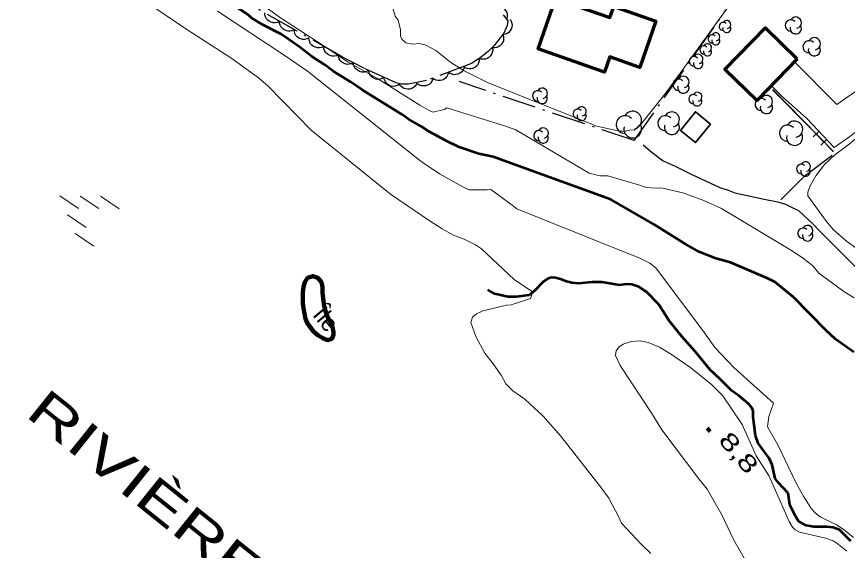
# Model space of a CAD drawing. Extents: x 386081 to 389416, y 5130568 to 5134082.
# Drawn here: x 387960.1 to 388107.1, y 5133056.8 to 5133151.4 of the extents above; entities that cross this region are included whole.
import ezdxf

# ---------------------------------------------------------------- set-up
doc = ezdxf.new("R2010")
doc.units = 0
doc.header["$LTSCALE"] = 1.2
doc.linetypes.add('DASH_DOUBLE_DOT', pattern=[9.2, 5, -1.2, 0.3, -1.2, 0.3, -1.2])
doc.linetypes.add('DOT_DASHED', pattern=[7.7, 5, -1.2, 0.3, -1.2])
for name, color, linetype, lineweight in [('1', 7, 'Continuous', 53), ('19', 7, 'Continuous', 13), ('2', 7, 'Continuous', 13), ('3', 7, 'Continuous', 140), ('31', 7, 'Continuous', 70), ('37', 7, 'Continuous', 13), ('4', 7, 'DASH_DOUBLE_DOT', 53), ('41', 7, 'DOT_DASHED', 25), ('44', 7, 'Continuous', 25), ('6', 7, 'Continuous', 13)]:
    doc.layers.add(name, color=color, linetype=linetype, lineweight=lineweight)
doc.layers.add('8', color=7, linetype='Continuous')

msp = doc.modelspace()

# ---------------------------------------------------------------- linework, layer by layer
at = {"layer": '1'}
for points in [[(388016.1, 5133141.76), (388014.64, 5133142.86), (388012.33, 5133144.32), (388010.2, 5133145.97), (388006.91, 5133148.29), (388003.69, 5133149.93), (388001.74, 5133151.15), (388001.01, 5133151.76), (387996.57, 5133154.75), (387995.84, 5133155.36), (387993.34, 5133157.13), (387990.97, 5133158.29), (387986.89, 5133160.54), (387981.35, 5133164.14), (387978.19, 5133165.97), (387973.38, 5133169.2), (387971.19, 5133170.42), (387970.34, 5133170.79), (387967.96, 5133172.07), (387966.44, 5133172.98), (387965.22, 5133173.96), (387962.12, 5133176.09), (387961.32, 5133176.52), (387959.68, 5133177.19)], [(388108.28, 5133091.96), (388105.04, 5133094.26), (388103.32, 5133095.88), (388097.59, 5133101.69), (388094.34, 5133104.38), (388093.04, 5133105.01), (388086.47, 5133107.84), (388083.7, 5133108.62), (388080.89, 5133109.76), (388078.59, 5133111.05), (388072.92, 5133114.59), (388065.26, 5133119), (388044.44, 5133126.58), (388043.6, 5133126.75), (388041.94, 5133127.09), (388038.41, 5133128.3), (388036.1, 5133129.4), (388033.18, 5133130.98), (388031.66, 5133132.02), (388029.47, 5133133.23), (388028.2, 5133134.15), (388021.27, 5133138.41), (388019.2, 5133139.88), (388016.1, 5133141.76)]]:
    msp.add_lwpolyline(points, dxfattribs=at)
at = {"layer": '19'}
for points in [[(388097.76, 5133143.38), (388105.3, 5133135.84), (388113.3, 5133141.43), (388115.65, 5133143.34)], [(388119.19, 5133139), (388107.35, 5133129.97), (388104.78, 5133128.23), (388099.97, 5133133.37), (388095.67, 5133137.22), (388093.67, 5133139.18)]]:
    msp.add_lwpolyline(points, dxfattribs=at)
at = {"layer": '2'}
for points in [[(388033.11, 5133115.29), (388026.28, 5133119.93), (388012.25, 5133131.31), (388004.62, 5133139.08), (388002.91, 5133140.54), (387998.03, 5133144.09), (387990.22, 5133149.11), (387984.54, 5133152.96), (387980.57, 5133155.84), (387975.26, 5133158.59), (387971.35, 5133160.42), (387967.38, 5133162.68), (387963.53, 5133164.58), (387944.59, 5133175.35)], [(388062.79, 5133132.01), (388043.59, 5133139.67), (388039.33, 5133141.79), (388036.97, 5133143.3), (388034.29, 5133145.38), (388032.54, 5133146.34), (388031.36, 5133146.63), (388030.24, 5133146.53), (388029, 5133146.76), (388028.28, 5133147.41), (388028.07, 5133148.01), (388028.05, 5133149.09), (388027.61, 5133150.78), (388027.08, 5133151.51), (388026.75, 5133152.74), (388026.73, 5133154.33), (388027.18, 5133155.18), (388027.84, 5133155.55), (388029.88, 5133156.26), (388036.18, 5133158.75), (388038.07, 5133159.83), (388039.52, 5133160.28), (388039.69, 5133160.49)], [(388108.35, 5133101.59), (388106.54, 5133102.7), (388102.09, 5133105.96), (388101.01, 5133107.23), (388099.3, 5133108.63), (388096.94, 5133110.13), (388084.89, 5133117.4), (388081.74, 5133118.84), (388078, 5133120.17), (388074.19, 5133121.09), (388073.3, 5133120.99), (388071.61, 5133121.12), (388070.19, 5133121.62), (388064.73, 5133123.18), (388063.3, 5133123.19), (388061.44, 5133123.69), (388048.33, 5133131.38), (388046.45, 5133132.04), (388036.24, 5133135.24), (388035.75, 5133134.98), (388033.83, 5133134.5), (388033.12, 5133134.75), (388031.47, 5133135.7), (388023.85, 5133140.48), (388018.64, 5133143.38), (388015.56, 5133145.53), (388006.82, 5133151.2), (388002.21, 5133154.57)], [(388108.25, 5133059.12), (388106.6, 5133060.51), (388105.24, 5133061.38), (388102.46, 5133062.72), (388101.84, 5133063.13), (388101.29, 5133063.65), (388100.7, 5133064.41), (388099.46, 5133066.33), (388098.1, 5133068.76), (388094.81, 5133075.55), (388093.02, 5133078.76), (388093.26, 5133080.59), (388094.04, 5133082.93), (388087.02, 5133089.25), (388083.74, 5133092.73), (388081.84, 5133095.4), (388073.25, 5133106.9), (388072.18, 5133107.73), (388070.29, 5133108.7), (388067, 5133109.95), (388048.61, 5133117.34), (388047.82, 5133118.03), (388044.06, 5133120.76), (388043.4, 5133120.69), (388040.22, 5133120.73), (388039.09, 5133121.26), (388034.92, 5133123.57), (388031.7, 5133125.71), (388028.54, 5133128.29), (388011.57, 5133141.72), (388007.63, 5133144.46), (387995.65, 5133152.38)], [(388085.29, 5133152.05), (388075.06, 5133137.95), (388070.76, 5133132.53), (388069.38, 5133131.29), (388068.8, 5133131.36), (388067.9, 5133131.12), (388066.81, 5133131.09), (388062.79, 5133132.01)], [(388108.65, 5133110.45), (388106.96, 5133111.63), (388104.7, 5133113.63), (388103.45, 5133115.13), (388100.12, 5133119.63), (388100.15, 5133120.28), (388100.5, 5133121.33), (388101.54, 5133123.18), (388103.12, 5133125.19), (388104.98, 5133127), (388106.72, 5133128.24), (388111.65, 5133132.15)], [(388072.35, 5133056.32), (388070.72, 5133057.87), (388067.17, 5133061.68), (388066.72, 5133062.74), (388064.93, 5133066.07), (388063.45, 5133068.08), (388056.38, 5133077.15), (388053.28, 5133080.62), (388050.08, 5133083.63), (388047.95, 5133085.12), (388046.71, 5133086.37), (388045.87, 5133087.86), (388044.3, 5133090.15), (388042.98, 5133091.79), (388041.4, 5133094.73), (388040.48, 5133097.23), (388040.79, 5133098.15), (388041.52, 5133098.77), (388042.62, 5133099.26), (388046.83, 5133100.31), (388047.62, 5133100.37), (388048.96, 5133100.74), (388051.04, 5133101.48), (388051.28, 5133102.09), (388051.22, 5133102.76), (388048.17, 5133104.84), (388042.38, 5133110.28), (388041.34, 5133110.95), (388039.33, 5133111.99), (388037.44, 5133112.66), (388035.43, 5133113.82), (388033.11, 5133115.29)], [(388089.05, 5133055.17), (388087.07, 5133058.63), (388084.93, 5133063.13), (388082.35, 5133067.7), (388080.87, 5133069.53), (388074.33, 5133078.22), (388072.54, 5133081.11), (388066.9, 5133089.59), (388066.11, 5133091.38), (388066.19, 5133092.21), (388066.67, 5133092.86), (388067.48, 5133093.38), (388068.96, 5133093.87), (388070.48, 5133093.97), (388071.9, 5133093.66), (388073.86, 5133092.84), (388076.01, 5133091.57), (388079.44, 5133089.18), (388083.07, 5133086.26), (388085.11, 5133084.2), (388088.53, 5133079.12), (388090.98, 5133073.57), (388093.28, 5133069.98), (388096.84, 5133061.97), (388097.43, 5133060.94), (388097.91, 5133060.47), (388098.64, 5133060.09), (388103.26, 5133059.04), (388104.65, 5133058.53), (388105.26, 5133058.15), (388107.03, 5133056.71)]]:
    msp.add_lwpolyline(points, dxfattribs=at)
at = {"layer": '3'}
msp.add_line((388082.33, 5133078.49), (388082.84, 5133077.88), dxfattribs=at)
at = {"layer": '31'}
for points in [[(388055.51, 5133154.59), (388065.1, 5133151.24), (388065.78, 5133153.2), (388073.26, 5133150.58), (388070.41, 5133142.41), (388065.08, 5133144.26), (388064.14, 5133141.59), (388052.4, 5133145.71)], [(388098.28, 5133143.93), (388091.12, 5133136.54), (388085.46, 5133142.01), (388092.64, 5133149.41)]]:
    msp.add_lwpolyline(points, close=True, dxfattribs=at)
at = {"layer": '31', "lineweight": 35}
msp.add_lwpolyline([(388082.92, 5133132.38), (388080.27, 5133129.09), (388077.59, 5133131.24), (388080.24, 5133134.54)], close=True, dxfattribs=at)
at = {"layer": '37', "lineweight": 25}
for p, q in [((388093.89, 5133138.46), (388100.9, 5133131.32)), ((388093.92, 5133138.49), (388104.68, 5133127.53)), ((388102.13, 5133131.13), (388101.06, 5133130.08)), ((388101.6, 5133130.61), (388103, 5133129.18)), ((388103.53, 5133129.71), (388102.46, 5133128.66)), ((388103.7, 5133128.47), (388104.65, 5133127.5))]:
    msp.add_line(p, q, dxfattribs=at)
at = {"layer": '4', "linetype": 'Continuous', "lineweight": 90}
msp.add_lwpolyline([(388016, 5133096.43), (388015.82, 5133096.98), (388015.33, 5133097.84), (388014.96, 5133098.69), (388014.66, 5133099.61), (388014.47, 5133100.53), (388014.23, 5133102.49), (388014.23, 5133103.47), (388014.05, 5133104.39), (388013.44, 5133105.13), (388012.52, 5133105.43), (388011.61, 5133105.12), (388011.12, 5133104.39), (388010.87, 5133103.53), (388010.75, 5133102.55), (388010.75, 5133100.59), (388010.87, 5133099.73), (388011.24, 5133097.89), (388011.6, 5133097.03), (388012.7, 5133095.56), (388013.43, 5133094.95), (388014.29, 5133094.46), (388015.14, 5133094.1), (388015.88, 5133094.34), (388016.18, 5133095.02), (388016.18, 5133095.51)], close=True, dxfattribs=at)
at = {"layer": '4'}
msp.add_lwpolyline([(388107.76, 5133058.47), (388105.75, 5133060.48), (388104.6, 5133060.91), (388103.5, 5133061.03), (388101.19, 5133061.02), (388099.85, 5133061.27), (388098.51, 5133062), (388097.96, 5133062.91), (388096.93, 5133064.93), (388096.69, 5133067), (388094.87, 5133068.87), (388094.39, 5133069.6), (388093.84, 5133071.98), (388093.3, 5133073.18), (388092.39, 5133074.34), (388091.35, 5133075.87), (388090.87, 5133077.21), (388090.44, 5133080.45), (388090.44, 5133081.55), (388090.26, 5133082.1), (388089.65, 5133082.83), (388088.13, 5133084.12), (388086.61, 5133085.15), (388084.54, 5133087.23), (388082.84, 5133088.81), (388080.23, 5133092.09), (388077.86, 5133094.75), (388075.61, 5133097.5), (388073.78, 5133100.43), (388071.59, 5133102.63), (388070.25, 5133103.53), (388068.97, 5133103.95), (388067.94, 5133104.01), (388066.78, 5133103.83), (388063.67, 5133104.37), (388061.91, 5133104.35), (388059.59, 5133104.1), (388058.37, 5133104.22), (388057.4, 5133104.46), (388056.36, 5133104.89), (388055.51, 5133105.13), (388054.84, 5133105.19), (388054.17, 5133105.01), (388053.38, 5133104.5), (388051.79, 5133102.82), (388050.82, 5133102.08), (388048.5, 5133101.75), (388047.04, 5133101.78), (388044.72, 5133102.31), (388043.52, 5133103.02)], dxfattribs=at)
at = {"layer": '41'}
for q in [(388095.57, 5133166.65), (388038.42, 5133139.9)]:
    msp.add_line((388069.41, 5133129.44), q, dxfattribs=at)
for points in [[(388070.99, 5133128.67), (388072.57, 5133127.33), (388074.51, 5133125.87), (388076.69, 5133124.9), (388079.6, 5133123.45), (388084.57, 5133121.14), (388086.02, 5133120.66), (388087.23, 5133120.17), (388092.44, 5133119.08), (388094.86, 5133118.6), (388095.01, 5133118.55), (388096.18, 5133118.16), (388097.51, 5133117.55), (388098.48, 5133117.07), (388101, 5133114.68), (388102.21, 5133113.46), (388104.75, 5133110.91), (388105.48, 5133110.18), (388106.69, 5133108.97), (388108.5, 5133107.15)], [(388104.47, 5133126.83), (388099.62, 5133123.17), (388095.01, 5133118.55)]]:
    msp.add_lwpolyline(points, dxfattribs=at)
at = {"layer": '44', "linetype": 'DOT_DASHED'}
msp.add_lwpolyline([(388046.19, 5133151.75), (388047.04, 5133150.66), (388046.92, 5133149.81), (388046.31, 5133148.47), (388044.61, 5133146.28), (388043.64, 5133145.3), (388042.31, 5133144.21), (388040.62, 5133143.08), (388032.62, 5133140.08), (388029.46, 5133139.43), (388028.25, 5133139.43), (388027.28, 5133139.67), (388021.69, 5133142.21), (388017.79, 5133144.25), (387997.85, 5133155.55)], dxfattribs=at)
at = {"layer": '44'}
for points in [[(388044.76, 5133153.19), (388045.17, 5133153.26), (388045.58, 5133153.22), (388045.9, 5133153.14), (388046.2, 5133152.96), (388046.48, 5133152.73), (388046.7, 5133152.41), (388046.86, 5133152.13), (388046.93, 5133151.78), (388046.95, 5133151.41), (388046.88, 5133151.06)], [(388006.62, 5133150.58), (388006.25, 5133150.39), (388005.85, 5133150.33), (388005.52, 5133150.32), (388005.18, 5133150.41), (388004.84, 5133150.56), (388004.54, 5133150.8), (388004.31, 5133151.03), (388004.15, 5133151.35), (388004.04, 5133151.7), (388004.01, 5133152.06)], [(388047.44, 5133150.96), (388047.66, 5133150.61), (388047.76, 5133150.21), (388047.8, 5133149.88), (388047.75, 5133149.54), (388047.62, 5133149.19), (388047.41, 5133148.87), (388047.2, 5133148.62), (388046.9, 5133148.44), (388046.56, 5133148.29), (388046.2, 5133148.23)], [(388009.23, 5133149.1), (388008.86, 5133148.91), (388008.46, 5133148.85), (388008.13, 5133148.84), (388007.79, 5133148.93), (388007.45, 5133149.08), (388007.15, 5133149.32), (388006.92, 5133149.55), (388006.76, 5133149.87), (388006.65, 5133150.22), (388006.62, 5133150.58)], [(388011.84, 5133147.62), (388011.47, 5133147.44), (388011.07, 5133147.37), (388010.74, 5133147.36), (388010.4, 5133147.45), (388010.06, 5133147.6), (388009.76, 5133147.84), (388009.53, 5133148.07), (388009.37, 5133148.39), (388009.26, 5133148.74), (388009.23, 5133149.1)], [(388046.15, 5133148.26), (388046.28, 5133147.87), (388046.29, 5133147.46), (388046.25, 5133147.13), (388046.11, 5133146.81), (388045.91, 5133146.5), (388045.63, 5133146.24), (388045.37, 5133146.04), (388045.04, 5133145.93), (388044.67, 5133145.87), (388044.31, 5133145.89)], [(388014.45, 5133146.14), (388014.08, 5133145.96), (388013.68, 5133145.89), (388013.35, 5133145.88), (388013.01, 5133145.97), (388012.67, 5133146.12), (388012.37, 5133146.36), (388012.14, 5133146.59), (388011.98, 5133146.91), (388011.87, 5133147.26), (388011.84, 5133147.62)], [(388017.06, 5133144.66), (388016.69, 5133144.48), (388016.29, 5133144.41), (388015.96, 5133144.4), (388015.62, 5133144.49), (388015.28, 5133144.64), (388014.98, 5133144.88), (388014.75, 5133145.12), (388014.59, 5133145.43), (388014.48, 5133145.78), (388014.45, 5133146.14)], [(388044.33, 5133145.86), (388044.37, 5133145.45), (388044.28, 5133145.05), (388044.18, 5133144.74), (388043.97, 5133144.45), (388043.7, 5133144.19), (388043.37, 5133144), (388043.07, 5133143.87), (388042.72, 5133143.84), (388042.35, 5133143.86), (388042.01, 5133143.96)], [(388019.71, 5133143.25), (388019.34, 5133143.05), (388018.94, 5133142.97), (388018.61, 5133142.95), (388018.27, 5133143.03), (388017.93, 5133143.17), (388017.62, 5133143.4), (388017.38, 5133143.62), (388017.21, 5133143.93), (388017.09, 5133144.28), (388017.05, 5133144.64)], [(388041.99, 5133143.99), (388041.98, 5133143.58), (388041.86, 5133143.19), (388041.72, 5133142.89), (388041.49, 5133142.62), (388041.2, 5133142.39), (388040.85, 5133142.24), (388040.54, 5133142.13), (388040.19, 5133142.13), (388039.82, 5133142.19), (388039.49, 5133142.33)], [(388022.36, 5133141.86), (388022, 5133141.66), (388021.6, 5133141.58), (388021.27, 5133141.56), (388020.93, 5133141.63), (388020.59, 5133141.78), (388020.28, 5133142.01), (388020.04, 5133142.23), (388019.87, 5133142.54), (388019.75, 5133142.89), (388019.71, 5133143.25)], [(388039.35, 5133142.6), (388039.25, 5133142.2), (388039.05, 5133141.85), (388038.84, 5133141.59), (388038.55, 5133141.38), (388038.22, 5133141.22), (388037.84, 5133141.15), (388037.52, 5133141.12), (388037.18, 5133141.2), (388036.83, 5133141.34), (388036.54, 5133141.55)], [(388025.11, 5133140.65), (388024.76, 5133140.44), (388024.36, 5133140.33), (388024.04, 5133140.29), (388023.69, 5133140.35), (388023.34, 5133140.48), (388023.02, 5133140.69), (388022.77, 5133140.9), (388022.59, 5133141.2), (388022.44, 5133141.54), (388022.38, 5133141.89)], [(388027.85, 5133139.41), (388027.49, 5133139.19), (388027.1, 5133139.09), (388026.77, 5133139.05), (388026.42, 5133139.11), (388026.07, 5133139.23), (388025.76, 5133139.45), (388025.51, 5133139.66), (388025.32, 5133139.96), (388025.18, 5133140.3), (388025.11, 5133140.65)], [(388036.54, 5133141.55), (388036.44, 5133141.14), (388036.24, 5133140.79), (388036.03, 5133140.53), (388035.75, 5133140.33), (388035.41, 5133140.17), (388035.04, 5133140.1), (388034.71, 5133140.07), (388034.37, 5133140.15), (388034.02, 5133140.29), (388033.73, 5133140.5)], [(388030.87, 5133139.43), (388030.64, 5133139.08), (388030.32, 5133138.83), (388030.04, 5133138.66), (388029.7, 5133138.57), (388029.33, 5133138.53), (388028.95, 5133138.6), (388028.64, 5133138.69), (388028.35, 5133138.88), (388028.07, 5133139.13), (388027.87, 5133139.43)], [(388033.78, 5133140.32), (388033.62, 5133139.93), (388033.36, 5133139.62), (388033.12, 5133139.39), (388032.81, 5133139.24), (388032.45, 5133139.13), (388032.07, 5133139.12), (388031.75, 5133139.14), (388031.42, 5133139.27), (388031.1, 5133139.46), (388030.84, 5133139.71)]]:
    msp.add_lwpolyline(points, dxfattribs=at)
for centre, radius, start, end in [((388097.135, 5133149.833), 1.005, 44.11537, 269.80396), ((388098, 5133150.336), 1.005, 282.26917, 149.72626), ((388085.162, 5133149.656), 0.72, 44.11537, 269.80396), ((388085.781, 5133149.297), 0.72, 166.93686, 29.62122), ((388085.781, 5133150.016), 0.72, 282.26917, 149.72626), ((388098, 5133149.33), 1.005, 166.93686, 29.62122), ((388083.222, 5133147.466), 0.72, 44.11537, 269.80396), ((388083.841, 5133147.826), 0.72, 282.26917, 149.72626), ((388082.381, 5133145.876), 0.72, 282.26917, 149.72626), ((388083.841, 5133147.107), 0.72, 166.93686, 29.62122), ((388100.362, 5133146.065), 1.082, 44.11537, 269.80396), ((388101.292, 5133146.605), 1.082, 282.26917, 149.72626), ((388081.762, 5133145.516), 0.72, 44.11537, 269.80396), ((388082.381, 5133145.157), 0.72, 166.93686, 29.62122), ((388101.292, 5133145.524), 1.082, 166.93686, 29.62122), ((388079.996, 5133143.479), 0.846, 44.11537, 269.80396), ((388080.723, 5133143.056), 0.846, 166.93686, 29.62122), ((388080.723, 5133143.902), 0.846, 282.26917, 149.72626), ((388078.119, 5133139.845), 1.004, 282.26917, 149.72626), ((388077.256, 5133139.343), 1.004, 44.11537, 269.80396), ((388078.119, 5133138.841), 1.004, 166.93686, 29.62122), ((388052.334, 5133137.361), 0.918, 44.11537, 269.80396), ((388053.123, 5133137.82), 0.918, 282.26917, 149.72626), ((388079.892, 5133136.788), 0.809, 44.11537, 269.80396), ((388080.588, 5133137.193), 0.809, 282.26917, 149.72626), ((388053.123, 5133136.902), 0.918, 166.93686, 29.62122), ((388080.588, 5133136.384), 0.809, 166.93686, 29.62122), ((388091.881, 5133135.835), 1.083, 44.11537, 269.80396), ((388092.812, 5133136.376), 1.083, 282.26917, 149.72626), ((388059.41, 5133134.208), 0.815, 44.11537, 269.80396), ((388060.11, 5133134.616), 0.815, 282.26917, 149.72626), ((388069.147, 5133133.072), 1.572, 282.26917, 149.72626), ((388092.812, 5133135.293), 1.083, 166.93686, 29.62122), ((388060.11, 5133133.801), 0.815, 166.93686, 29.62122), ((388067.795, 5133132.286), 1.572, 44.11537, 269.80396), ((388074.928, 5133132.53), 1.338, 44.11537, 269.80396), ((388076.079, 5133133.199), 1.338, 282.26917, 149.72626), ((388053.316, 5133130.78), 0.9, 282.26917, 149.72626), ((388069.147, 5133131.5), 1.572, 166.93686, 29.62122), ((388076.079, 5133131.861), 1.338, 166.93686, 29.62122), ((388096.564, 5133130.743), 1.438, 44.11537, 269.80396), ((388097.801, 5133131.462), 1.438, 282.26917, 149.72626), ((388052.542, 5133130.33), 0.9, 44.11537, 269.80396), ((388053.316, 5133129.88), 0.9, 166.93686, 29.62122), ((388097.801, 5133130.024), 1.438, 166.93686, 29.62122), ((388099.002, 5133124.409), 0.854, 44.11537, 269.80396), ((388099.736, 5133123.983), 0.854, 166.93686, 29.62122), ((388099.736, 5133124.836), 0.854, 282.26917, 149.72626), ((388100.097, 5133113.495), 0.927, 282.26917, 149.72626), ((388099.3, 5133113.031), 0.927, 44.11537, 269.80396), ((388100.097, 5133112.568), 0.927, 166.93686, 29.62122)]:
    msp.add_arc(centre, radius, start, end, dxfattribs=at)
at = {"layer": '6'}
for p, q in [((387971.07, 5133117.4), (387967.76, 5133119.65)), ((387974.67, 5133117.39), (387971.37, 5133119.61)), ((387978.27, 5133117.35), (387974.97, 5133119.57)), ((387972.43, 5133114.07), (387969.11, 5133116.31)), ((387973.78, 5133110.73), (387970.48, 5133112.98))]:
    msp.add_line(p, q, dxfattribs=at)

# ---------------------------------------------------------------- texts
at = {"layer": '3', "width": 1.45}
msp.add_text('8,8    ', height=3, rotation=310.294, dxfattribs=at).set_placement((388084.16, 5133076.27))
at = {"layer": '4', "width": 1.45}
msp.add_text('RIVIÈRE', height=6.5, rotation=321.29, dxfattribs=at).set_placement((387961.45, 5133080.76))
at = {"layer": '8'}
msp.add_text('Île', height=3, rotation=309.89, dxfattribs=at).set_placement((388012.34, 5133098.5))

doc.saveas('drawing.dxf')
